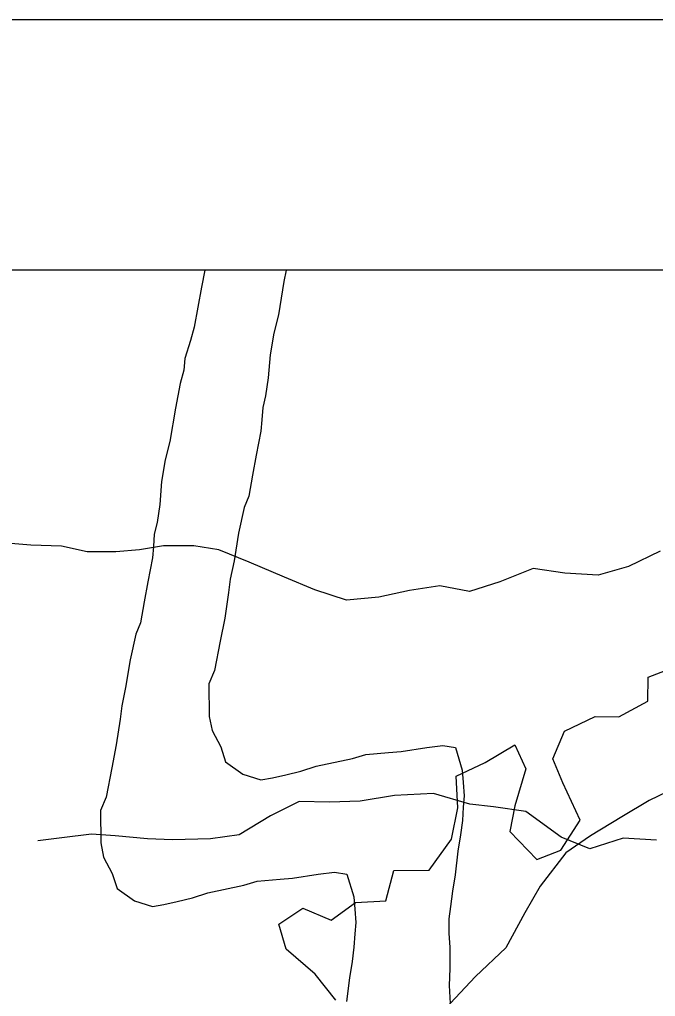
# Model space of a CAD drawing. Extents: x -21.1 to 50.3, y 0 to 22.1.
# Drawn here: x 3.6373 to 3.8911, y 20.6104 to 21 of the extents above; entities that cross this region are included whole.
import ezdxf

# ---------------------------------------------------------------- set-up
doc = ezdxf.new("R2010")
doc.units = 0
for name, color, linetype in [('GM_X_County', 7, 'Continuous'), ('GM_X_Minor_River', 7, 'Continuous'), ('GM_X_State_Route', 7, 'Continuous'), ('SH_Cut_Line', 7, 'Continuous'), ('SH_Data', 7, 'Continuous')]:
    doc.layers.add(name, color=color, linetype=linetype)

msp = doc.modelspace()

# ---------------------------------------------------------------- linework, layer by layer
at = {"layer": 'GM_X_County'}
msp.add_lwpolyline([(8.9, 14.74638), (8.9, 20.9), (2.1, 20.9), (2.1, 14.1), (8.89319, 14.1)], dxfattribs=at)
at = {"layer": 'GM_X_Minor_River'}
msp.add_line((3.74366, 20.9), (3.74282, 20.8955), dxfattribs=at)
for points in [[(3.71131, 20.9), (3.70992, 20.89329), (3.70696, 20.87731), (3.70547, 20.87199), (3.70323, 20.86475), (3.70287, 20.86019), (3.70138, 20.85487), (3.69953, 20.84498)], [(3.74282, 20.8955), (3.74061, 20.88219), (3.73875, 20.87496), (3.73728, 20.86621), (3.73657, 20.85709), (3.73547, 20.84987), (3.73435, 20.8453), (3.73399, 20.84036), (3.73364, 20.8358), (3.73179, 20.82629), (3.73031, 20.8183), (3.72884, 20.80994), (3.72696, 20.80537), (3.72473, 20.7951), (3.72289, 20.78407), (3.72141, 20.77684), (3.72068, 20.77152), (3.71921, 20.76126), (3.71736, 20.75213), (3.71514, 20.74034), (3.71289, 20.73501), (3.71296, 20.72209), (3.71413, 20.7164), (3.7176, 20.70996), (3.71953, 20.70389), (3.72641, 20.69899), (3.73366, 20.69675), (3.73822, 20.69754), (3.74354, 20.69871), (3.74963, 20.70026), (3.75571, 20.7022), (3.77015, 20.70531), (3.77547, 20.70687), (3.78461, 20.70767), (3.78955, 20.70808), (3.79982, 20.70966), (3.80629, 20.71046), (3.81124, 20.70972), (3.81395, 20.70062), (3.81436, 20.69568), (3.81477, 20.69037), (3.81442, 20.68581), (3.81407, 20.68049), (3.81334, 20.67478), (3.81223, 20.66832), (3.81114, 20.65882), (3.81004, 20.65235), (3.80931, 20.64627), (3.80858, 20.64133), (3.80861, 20.63563), (3.80902, 20.62993), (3.80907, 20.62157), (3.80873, 20.61473), (3.80915, 20.60752)], [(3.69953, 20.84498), (3.69732, 20.83167), (3.69546, 20.82444), (3.69399, 20.8157), (3.69328, 20.80657), (3.69218, 20.79935), (3.69106, 20.79479), (3.6907, 20.78984), (3.69035, 20.78528), (3.6885, 20.77578), (3.68702, 20.76779), (3.68555, 20.75942), (3.68367, 20.75485), (3.68144, 20.74458), (3.6796, 20.73356), (3.67812, 20.72633), (3.67739, 20.72101), (3.67592, 20.71074), (3.67407, 20.70161), (3.67185, 20.68982), (3.6696, 20.68449), (3.66967, 20.67158), (3.67085, 20.66589), (3.67431, 20.65945), (3.67624, 20.65338), (3.68312, 20.64848), (3.69037, 20.64624), (3.69493, 20.64702), (3.70026, 20.64819), (3.70634, 20.64975), (3.71242, 20.65168), (3.72686, 20.6548), (3.73218, 20.65635), (3.74132, 20.65716), (3.74626, 20.65757), (3.75653, 20.65914), (3.763, 20.65994), (3.76795, 20.65921), (3.77067, 20.65011), (3.77107, 20.64517), (3.77148, 20.63985), (3.77113, 20.63529), (3.77078, 20.62997), (3.77005, 20.62427), (3.76894, 20.6178), (3.76785, 20.6083)], [(3.89294, 20.788), (3.88039, 20.7819), (3.86822, 20.77846), (3.8549, 20.77921), (3.84234, 20.78109), (3.82903, 20.77575), (3.81686, 20.77193), (3.80507, 20.7742), (3.79289, 20.77228), (3.78072, 20.7696), (3.76778, 20.76845), (3.75522, 20.77261), (3.74304, 20.77754), (3.72895, 20.78361), (3.71677, 20.78854), (3.70687, 20.79005), (3.6947, 20.79003), (3.68518, 20.7885), (3.67567, 20.78773), (3.66426, 20.78771), (3.65398, 20.78998), (3.64181, 20.79035), (3.62887, 20.79147)], [(3.76353, 20.60886), (3.75533, 20.61924), (3.74371, 20.62929), (3.74083, 20.63922), (3.75042, 20.64553), (3.76174, 20.6408), (3.77135, 20.64787), (3.78351, 20.64845), (3.78674, 20.66056), (3.80079, 20.66072), (3.80972, 20.67312), (3.81219, 20.68562), (3.81163, 20.69817), (3.82311, 20.70369), (3.83499, 20.71073), (3.8394, 20.70117), (3.835, 20.68642), (3.83294, 20.67619), (3.84378, 20.66501), (3.85333, 20.66866), (3.86112, 20.6807), (3.85413, 20.69562), (3.8501, 20.70519), (3.85483, 20.71613), (3.86707, 20.72202), (3.87656, 20.72188), (3.88806, 20.72816), (3.8882, 20.73766), (3.89967, 20.74204)], [(3.9027, 20.69534), (3.88867, 20.68852), (3.87767, 20.68207), (3.86516, 20.67448), (3.8553, 20.66765), (3.84505, 20.65438), (3.83898, 20.64376), (3.8314, 20.62973), (3.81926, 20.61835), (3.80712, 20.60545), (3.80257, 20.59294), (3.79915, 20.58194), (3.79687, 20.57246), (3.79231, 20.5626), (3.78283, 20.55197), (3.77335, 20.54249)], [(3.89159, 20.67276), (3.87827, 20.6735), (3.86496, 20.6693), (3.85353, 20.67385), (3.83944, 20.6841), (3.8265, 20.68599), (3.81699, 20.68712), (3.80252, 20.69128), (3.78692, 20.6905), (3.77323, 20.68821), (3.76105, 20.68781), (3.74888, 20.68817), (3.73747, 20.68246), (3.72492, 20.67483), (3.71351, 20.6733), (3.69829, 20.6729), (3.6884, 20.67327), (3.67546, 20.67439), (3.66595, 20.67514), (3.65415, 20.6736), (3.64464, 20.67245)]]:
    msp.add_lwpolyline(points, dxfattribs=at)
at = {"layer": 'GM_X_State_Route'}
msp.add_lwpolyline([(6.52955, 20.9), (2.1, 20.9), (2.1, 17.74017), (2.42851, 17.74626), (2.73209, 17.75291), (3.03298, 17.75833), (3.3026, 17.76263), (3.44154, 17.76826), (3.94025, 17.77171), (5.33072, 17.79178), (6.52196, 17.81036), (6.52225, 18.35692), (6.52255, 18.97782), (6.52273, 19.34666), (6.52977, 20.39859)], close=True, dxfattribs=at)
at = {"layer": 'SH_Cut_Line'}
msp.add_lwpolyline([(6.52955, 20.9), (2.1, 20.9), (2.1, 14.1), (6.50995, 14.1), (6.5113, 14.24348), (6.51114, 14.29418), (6.513, 14.41466), (6.51283, 14.60317), (6.5142, 14.9441), (6.51464, 15.03489), (6.514, 15.09364), (6.51465, 15.30312), (6.51595, 15.49226), (6.51982, 16.08256), (6.52123, 16.24517), (6.52315, 16.46813), (6.52222, 16.85672), (6.52013, 17.69645), (6.52053, 17.72081), (6.52196, 17.81036), (6.52225, 18.35692), (6.52255, 18.97782), (6.52273, 19.34666), (6.52977, 20.39859)], close=True, dxfattribs=at)
at = {"layer": 'SH_Data'}
msp.add_line((2, 21), (9, 21), dxfattribs=at)

doc.saveas('drawing.dxf')
